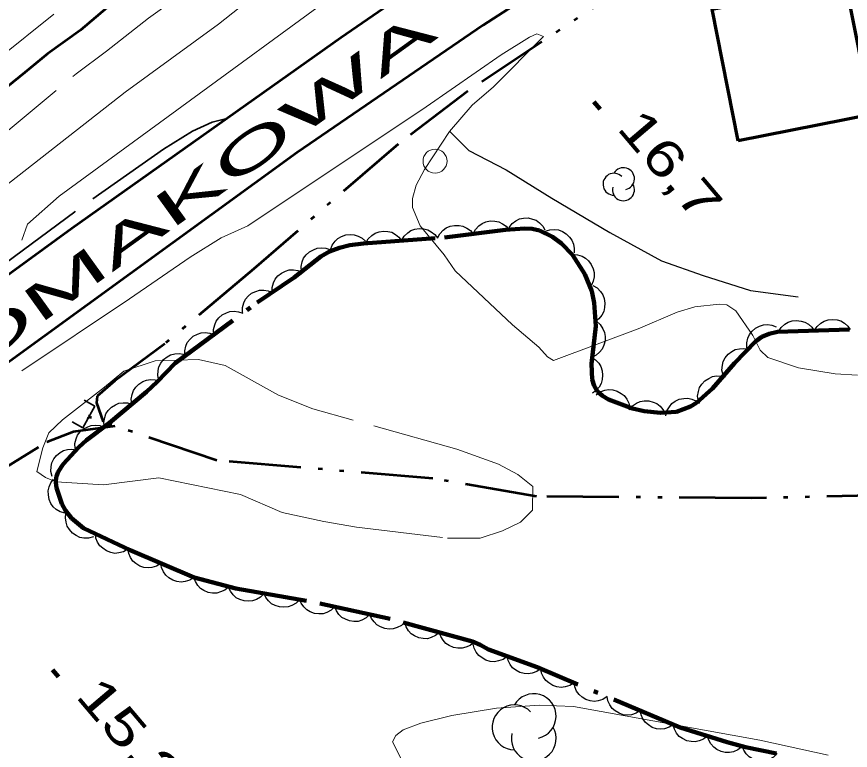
# Model space of a CAD drawing. Extents: x 386081 to 389416, y 5130568 to 5134082.
# Drawn here: x 387595.3 to 387664.9, y 5132312.1 to 5132373.2 of the extents above; entities that cross this region are included whole.
import ezdxf

# ---------------------------------------------------------------- set-up
doc = ezdxf.new("R2010")
doc.units = 0
doc.header["$LTSCALE"] = 1.2
for name, pattern in [('DASH_DOUBLE_DOT', [9.2, 5, -1.2, 0.3, -1.2, 0.3, -1.2]), ('DOT_DASHED', [7.7, 5, -1.2, 0.3, -1.2]), ('LONG_DASHED', [7.5, 6, -1.5])]:
    doc.linetypes.add(name, pattern=pattern)
for name, color, linetype, lineweight in [('2', 7, 'Continuous', 13), ('21', 7, 'LONG_DASHED', 35), ('26', 7, 'Continuous', 35), ('3', 7, 'Continuous', 140), ('31', 7, 'Continuous', 70), ('36', 7, 'Continuous', 13), ('4', 7, 'DASH_DOUBLE_DOT', 53), ('41', 7, 'DOT_DASHED', 25), ('44', 7, 'Continuous', 25)]:
    doc.layers.add(name, color=color, linetype=linetype, lineweight=lineweight)

msp = doc.modelspace()

# ---------------------------------------------------------------- linework, layer by layer
at = {"layer": '2'}
for points in [[(387595.78, 5132354.61), (387596.25, 5132355.95), (387598.89, 5132358.28), (387632.06, 5132382.54), (387636.36, 5132385.22), (387647.69, 5132391.91), (387663.55, 5132401.63), (387670.59, 5132406.32), (387676.35, 5132409.76), (387690.6, 5132418.7), (387697.88, 5132422.84), (387700.46, 5132423.92), (387709.45, 5132427.98), (387714.62, 5132429.92), (387724.45, 5132433.25), (387748.22, 5132441.01), (387752.95, 5132442.88), (387758.29, 5132444.63), (387774.49, 5132449.59), (387777.24, 5132450.08), (387781.76, 5132450.54)], [(387513.14, 5132326.24), (387518.44, 5132324.87), (387523.34, 5132323.78), (387525.21, 5132323.69), (387526.82, 5132323.22), (387529.62, 5132321.97), (387532.33, 5132321.15), (387534.25, 5132320.93), (387537.39, 5132320.96), (387539.56, 5132321.32), (387542.56, 5132322.13), (387545.21, 5132323.22), (387547.45, 5132324.54), (387550.47, 5132326.69), (387564.7, 5132337.22), (387579.5, 5132347.72), (387589.01, 5132354.91), (387604.41, 5132366.95), (387612.18, 5132372.63), (387618.42, 5132377.57), (387625.37, 5132382.67), (387635, 5132389.32), (387637.98, 5132391), (387646.04, 5132395.15)], [(387665.46, 5132343.34), (387663.62, 5132343.46), (387660.56, 5132343.95), (387657.99, 5132344.82), (387657.35, 5132345.44), (387656.74, 5132346.66), (387655.34, 5132348.72), (387654.58, 5132349.22), (387653.94, 5132349.26), (387651.9, 5132349.05), (387650.42, 5132348.59), (387647.17, 5132347.2), (387640.13, 5132344.58), (387639.63, 5132344.88), (387638.9, 5132345.69), (387636.7, 5132347.55), (387631.91, 5132352.05), (387631.01, 5132353.38), (387629, 5132355.8), (387628.35, 5132357.32), (387628.36, 5132358.07), (387628.68, 5132359.19), (387629.37, 5132360.5), (387631.45, 5132363.68), (387633.34, 5132365.86), (387635.11, 5132367.38), (387639.28, 5132371.58), (387638.74, 5132371.82), (387638.12, 5132371.54), (387635.75, 5132370.05), (387629.5, 5132365.72), (387614.62, 5132355.8), (387612.41, 5132354.8), (387609.83, 5132353.2), (387604.76, 5132349.7), (387595.77, 5132343.71)], [(387627.46, 5132311.24), (387626.69, 5132312.76), (387626.96, 5132313.3), (387627.59, 5132313.76), (387629.05, 5132314.32), (387631.63, 5132314.98), (387635.36, 5132315.57), (387638.96, 5132315.83), (387641.79, 5132315.72), (387657.34, 5132312.91), (387663.03, 5132311.66)]]:
    msp.add_lwpolyline(points, dxfattribs=at)
at = {"layer": '2', "linetype": 'LONG_DASHED'}
for points in [[(387593.11, 5132362.49), (387600.3, 5132368.47), (387602.85, 5132370.36), (387606.35, 5132373.11), (387609.46, 5132375.37)], [(387598.46, 5132373.44), (387585.85, 5132363.43)]]:
    msp.add_lwpolyline(points, dxfattribs=at)
msp.add_lwpolyline([(387602.66, 5132342.34), (387599.16, 5132339.63), (387598.04, 5132338.53), (387597.53, 5132337.29), (387597.02, 5132335.32), (387597.76, 5132334.82), (387598.63, 5132334.45), (387602.6, 5132334.19), (387607.2, 5132334.79), (387614.02, 5132333.41), (387617.49, 5132331.91), (387620.97, 5132331.16), (387623.7, 5132330.66), (387631.27, 5132329.77), (387634.01, 5132329.76), (387635.87, 5132330.37), (387637.37, 5132331.1), (387638.37, 5132332.09), (387638.39, 5132334.07), (387637.15, 5132335.06), (387635.54, 5132335.93), (387632.07, 5132337.18), (387620.04, 5132340.55), (387617.19, 5132341.67), (387612.74, 5132344.16), (387610.51, 5132344.66), (387606.9, 5132344.55), (387604.29, 5132343.69)], close=True, dxfattribs=at)
at = {"layer": '21', "linetype": 'Continuous', "lineweight": 53}
for points in [[(387557.81, 5132325.38), (387576.23, 5132338.46), (387587.5, 5132346.55), (387599.94, 5132355.62), (387622.38, 5132371.51), (387636.53, 5132381.25), (387650.59, 5132390.2), (387662.07, 5132397.28), (387676.74, 5132405.9), (387694.3, 5132415.51), (387711.08, 5132423.26), (387726, 5132429.44), (387744.28, 5132435.55), (387768.17, 5132442.46), (387774.39, 5132443.7)], [(387674.51, 5132397.59), (387661.05, 5132389.74), (387648.78, 5132381.94), (387634.26, 5132372.53), (387618.74, 5132361.92), (387587.3, 5132339.09), (387571.7, 5132327.9), (387564.02, 5132322.01), (387561.81, 5132319.63), (387560.64, 5132317.63), (387560.13, 5132316.24), (387560.48, 5132314.78), (387561.35, 5132313.78), (387562.39, 5132313.16), (387572.77, 5132311.8)]]:
    msp.add_lwpolyline(points, dxfattribs=at)
at = {"layer": '21'}
msp.add_lwpolyline([(387612.88, 5132364.74), (387611.65, 5132364.45), (387610.01, 5132363.69), (387607.6, 5132362.19), (387600.19, 5132356.98), (387591.07, 5132350.18), (387585.49, 5132346.34), (387556.29, 5132325.22)], dxfattribs=at)
at = {"layer": '26'}
for p, q in [((387601.88, 5132340.76), (387600.88, 5132338.96)), ((387601.88, 5132340.76), (387600.98, 5132341.26)), ((387600.88, 5132338.96), (387599.98, 5132339.46)), ((387601.33, 5132339.77), (387601.24, 5132339.82)), ((387601.43, 5132339.95), (387601.33, 5132339.77)), ((387601.43, 5132339.95), (387601.34, 5132340))]:
    msp.add_line(p, q, dxfattribs=at)
at = {"layer": '3'}
for p, q in [((387643.49, 5132366.14), (387644, 5132365.53)), ((387598.34, 5132318.79), (387598.85, 5132318.18))]:
    msp.add_line(p, q, dxfattribs=at)
at = {"layer": '31'}
msp.add_lwpolyline([(387655.52, 5132362.88), (387653.34, 5132373.86), (387664.46, 5132376.05), (387666.64, 5132365.09)], close=True, dxfattribs=at)
at = {"layer": '36'}
msp.add_circle((387630.238, 5132361.2), 1, dxfattribs=at)
at = {"layer": '4'}
for points in [[(387654.5, 5132381.47), (387648.33, 5132377.25), (387632.97, 5132367.04), (387627.16, 5132362.61), (387615.12, 5132352.22), (387607.7, 5132345.97), (387603.53, 5132342.88), (387602.05, 5132341.59), (387602.01, 5132341.05), (387602.57, 5132339.45)], [(387602.86, 5132373.98), (387600.67, 5132372.13), (387597.92, 5132370.15), (387596.02, 5132368.59), (387594.56, 5132367.38), (387590.88, 5132363.98), (387589.12, 5132362.59), (387586.44, 5132360.28), (387583.53, 5132358.19), (387581.92, 5132357.24), (387581.11, 5132356.88), (387580.45, 5132356.7), (387578.12, 5132356.3), (387576.7, 5132356.13), (387575.81, 5132356.26), (387575.04, 5132356.51), (387573.98, 5132357.09), (387572.71, 5132358.16), (387571.97, 5132358.47)], [(387774.67, 5132327.23), (387758.88, 5132331.38), (387747.73, 5132333.28), (387735.75, 5132334.26), (387725.79, 5132335.18), (387713.37, 5132336.15), (387703.4, 5132336.25), (387687.88, 5132335.42), (387668.91, 5132333.36), (387656.61, 5132333.09), (387638.7, 5132333.23), (387630.05, 5132334.74), (387612.04, 5132336.23), (387601.38, 5132339.86)], [(387572.78, 5132321.8), (387581.73, 5132327.44), (387592.06, 5132334.21), (387597.87, 5132337.78), (387600.08, 5132338.66), (387603.57, 5132339.11)]]:
    msp.add_lwpolyline(points, dxfattribs=at)
at = {"layer": '41'}
msp.add_lwpolyline([(387631.47, 5132363.68), (387633.07, 5132362.07), (387636.16, 5132360.46), (387639.99, 5132358.1), (387644.81, 5132355.25), (387649.13, 5132352.89), (387652.6, 5132351.65), (387656.56, 5132350.4), (387660.53, 5132349.89)], dxfattribs=at)
at = {"layer": '44'}
for points in [[(387633.43, 5132355.13), (387633.62, 5132355.5), (387633.9, 5132355.8), (387634.16, 5132356), (387634.49, 5132356.13), (387634.85, 5132356.21), (387635.23, 5132356.19), (387635.55, 5132356.14), (387635.87, 5132355.98), (387636.17, 5132355.77), (387636.4, 5132355.5)], [(387636.41, 5132355.67), (387636.66, 5132356), (387636.99, 5132356.23), (387637.29, 5132356.38), (387637.63, 5132356.45), (387638, 5132356.46), (387638.37, 5132356.37), (387638.68, 5132356.26), (387638.96, 5132356.05), (387639.22, 5132355.78), (387639.4, 5132355.47)], [(387624.46, 5132354.35), (387624.67, 5132354.72), (387624.97, 5132354.99), (387625.24, 5132355.19), (387625.57, 5132355.3), (387625.93, 5132355.36), (387626.31, 5132355.32), (387626.63, 5132355.26), (387626.94, 5132355.09), (387627.23, 5132354.86), (387627.45, 5132354.57)], [(387627.45, 5132354.57), (387627.66, 5132354.94), (387627.96, 5132355.22), (387628.23, 5132355.41), (387628.56, 5132355.52), (387628.92, 5132355.58), (387629.31, 5132355.55), (387629.63, 5132355.48), (387629.93, 5132355.31), (387630.22, 5132355.08), (387630.45, 5132354.8)], [(387630.45, 5132354.77), (387630.64, 5132355.14), (387630.92, 5132355.43), (387631.18, 5132355.64), (387631.51, 5132355.77), (387631.87, 5132355.84), (387632.25, 5132355.83), (387632.57, 5132355.78), (387632.89, 5132355.62), (387633.19, 5132355.4), (387633.43, 5132355.13)], [(387639.42, 5132355.35), (387639.82, 5132355.48), (387640.22, 5132355.5), (387640.55, 5132355.47), (387640.88, 5132355.34), (387641.19, 5132355.14), (387641.46, 5132354.87), (387641.66, 5132354.61), (387641.78, 5132354.28), (387641.84, 5132353.91), (387641.83, 5132353.55)], [(387621.52, 5132353.79), (387621.66, 5132354.18), (387621.91, 5132354.51), (387622.14, 5132354.75), (387622.45, 5132354.92), (387622.8, 5132355.04), (387623.18, 5132355.07), (387623.5, 5132355.06), (387623.84, 5132354.94), (387624.16, 5132354.77), (387624.43, 5132354.53)], [(387619.11, 5132351.98), (387619.08, 5132352.4), (387619.17, 5132352.79), (387619.28, 5132353.1), (387619.5, 5132353.38), (387619.77, 5132353.63), (387620.1, 5132353.81), (387620.41, 5132353.94), (387620.76, 5132353.97), (387621.13, 5132353.94), (387621.47, 5132353.83)], [(387641.69, 5132353.4), (387642.11, 5132353.39), (387642.5, 5132353.26), (387642.79, 5132353.11), (387643.05, 5132352.87), (387643.27, 5132352.58), (387643.42, 5132352.22), (387643.52, 5132351.91), (387643.51, 5132351.56), (387643.44, 5132351.19), (387643.3, 5132350.86)], [(387616.65, 5132350.25), (387616.65, 5132350.67), (387616.77, 5132351.06), (387616.91, 5132351.36), (387617.14, 5132351.63), (387617.43, 5132351.86), (387617.77, 5132352.02), (387618.08, 5132352.12), (387618.44, 5132352.12), (387618.8, 5132352.07), (387619.14, 5132351.94)], [(387614.17, 5132348.57), (387614.17, 5132348.99), (387614.29, 5132349.38), (387614.42, 5132349.68), (387614.66, 5132349.94), (387614.94, 5132350.18), (387615.29, 5132350.33), (387615.6, 5132350.44), (387615.95, 5132350.44), (387616.32, 5132350.39), (387616.65, 5132350.25)], [(387643.4, 5132350.83), (387643.76, 5132350.62), (387644.04, 5132350.33), (387644.23, 5132350.06), (387644.35, 5132349.73), (387644.41, 5132349.36), (387644.38, 5132348.98), (387644.31, 5132348.66), (387644.14, 5132348.35), (387643.91, 5132348.06), (387643.63, 5132347.84)], [(387611.79, 5132346.74), (387611.77, 5132347.16), (387611.87, 5132347.55), (387612, 5132347.86), (387612.22, 5132348.13), (387612.5, 5132348.38), (387612.84, 5132348.55), (387613.14, 5132348.66), (387613.5, 5132348.68), (387613.86, 5132348.64), (387614.2, 5132348.52)], [(387643.71, 5132347.84), (387644.02, 5132347.57), (387644.24, 5132347.22), (387644.38, 5132346.92), (387644.43, 5132346.57), (387644.42, 5132346.2), (387644.31, 5132345.84), (387644.19, 5132345.53), (387643.96, 5132345.27), (387643.68, 5132345.02), (387643.36, 5132344.86)], [(387658.87, 5132346.97), (387659.1, 5132347.32), (387659.41, 5132347.59), (387659.68, 5132347.77), (387660.02, 5132347.87), (387660.39, 5132347.91), (387660.77, 5132347.86), (387661.08, 5132347.78), (387661.38, 5132347.59), (387661.66, 5132347.35), (387661.87, 5132347.06)], [(387661.87, 5132347.06), (387662.1, 5132347.41), (387662.41, 5132347.68), (387662.68, 5132347.86), (387663.02, 5132347.96), (387663.39, 5132348), (387663.77, 5132347.95), (387664.08, 5132347.87), (387664.38, 5132347.68), (387664.66, 5132347.44), (387664.87, 5132347.15)], [(387656.24, 5132345.63), (387656.23, 5132346.05), (387656.34, 5132346.44), (387656.46, 5132346.75), (387656.69, 5132347.02), (387656.97, 5132347.26), (387657.31, 5132347.43), (387657.62, 5132347.54), (387657.97, 5132347.56), (387658.34, 5132347.51), (387658.68, 5132347.39)], [(387609.37, 5132344.96), (387609.36, 5132345.38), (387609.46, 5132345.77), (387609.58, 5132346.08), (387609.81, 5132346.35), (387610.08, 5132346.6), (387610.42, 5132346.77), (387610.73, 5132346.88), (387611.08, 5132346.9), (387611.45, 5132346.86), (387611.79, 5132346.74)], [(387654.26, 5132343.36), (387654.17, 5132343.77), (387654.21, 5132344.17), (387654.28, 5132344.49), (387654.45, 5132344.8), (387654.69, 5132345.09), (387655, 5132345.31), (387655.28, 5132345.48), (387655.62, 5132345.55), (387655.99, 5132345.57), (387656.35, 5132345.51)], [(387607.2, 5132342.91), (387607.11, 5132343.32), (387607.14, 5132343.73), (387607.2, 5132344.05), (387607.37, 5132344.36), (387607.6, 5132344.65), (387607.91, 5132344.88), (387608.19, 5132345.05), (387608.53, 5132345.13), (387608.9, 5132345.15), (387609.25, 5132345.1)], [(387643.27, 5132344.86), (387643.62, 5132344.64), (387643.89, 5132344.34), (387644.07, 5132344.06), (387644.18, 5132343.72), (387644.22, 5132343.36), (387644.17, 5132342.98), (387644.1, 5132342.66), (387643.92, 5132342.36), (387643.67, 5132342.08), (387643.38, 5132341.86)], [(387604.95, 5132340.93), (387604.9, 5132341.35), (387604.98, 5132341.75), (387605.08, 5132342.06), (387605.28, 5132342.35), (387605.54, 5132342.61), (387605.87, 5132342.81), (387606.17, 5132342.94), (387606.52, 5132342.98), (387606.89, 5132342.97), (387607.23, 5132342.87)], [(387652.2, 5132341.18), (387652.14, 5132341.6), (387652.21, 5132342), (387652.3, 5132342.32), (387652.5, 5132342.61), (387652.75, 5132342.88), (387653.08, 5132343.08), (387653.37, 5132343.23), (387653.72, 5132343.28), (387654.09, 5132343.27), (387654.44, 5132343.18)], [(387643.67, 5132341.72), (387644.01, 5132341.96), (387644.39, 5132342.09), (387644.72, 5132342.15), (387645.07, 5132342.12), (387645.42, 5132342.02), (387645.76, 5132341.83), (387646.02, 5132341.64), (387646.23, 5132341.35), (387646.39, 5132341.02), (387646.48, 5132340.67)], [(387649.48, 5132339.96), (387649.58, 5132340.37), (387649.79, 5132340.72), (387649.99, 5132340.98), (387650.28, 5132341.18), (387650.61, 5132341.34), (387650.99, 5132341.41), (387651.32, 5132341.44), (387651.66, 5132341.36), (387652, 5132341.22), (387652.3, 5132341.01)], [(387602.66, 5132338.99), (387602.61, 5132339.41), (387602.69, 5132339.81), (387602.79, 5132340.12), (387602.99, 5132340.41), (387603.25, 5132340.67), (387603.58, 5132340.87), (387603.88, 5132341), (387604.23, 5132341.05), (387604.6, 5132341.03), (387604.95, 5132340.93)], [(387646.44, 5132340.46), (387646.71, 5132340.79), (387647.05, 5132341.01), (387647.34, 5132341.15), (387647.69, 5132341.21), (387648.06, 5132341.2), (387648.43, 5132341.1), (387648.73, 5132340.98), (387649.01, 5132340.76), (387649.25, 5132340.48), (387649.42, 5132340.16)], [(387600.22, 5132337.24), (387600.2, 5132337.65), (387600.31, 5132338.05), (387600.43, 5132338.35), (387600.65, 5132338.63), (387600.93, 5132338.87), (387601.27, 5132339.05), (387601.57, 5132339.16), (387601.93, 5132339.18), (387602.29, 5132339.14), (387602.63, 5132339.02)], [(387598.3, 5132334.91), (387598.2, 5132335.31), (387598.22, 5132335.72), (387598.29, 5132336.04), (387598.45, 5132336.36), (387598.67, 5132336.65), (387598.98, 5132336.89), (387599.25, 5132337.06), (387599.59, 5132337.14), (387599.96, 5132337.17), (387600.32, 5132337.12)], [(387599.4, 5132331.83), (387598.99, 5132331.94), (387598.65, 5132332.15), (387598.39, 5132332.36), (387598.2, 5132332.66), (387598.05, 5132332.99), (387597.99, 5132333.37), (387597.97, 5132333.7), (387598.05, 5132334.04), (387598.2, 5132334.38), (387598.42, 5132334.67)], [(387601.75, 5132329.88), (387601.35, 5132329.77), (387600.95, 5132329.77), (387600.62, 5132329.82), (387600.3, 5132329.97), (387600, 5132330.18), (387599.75, 5132330.48), (387599.57, 5132330.75), (387599.47, 5132331.08), (387599.42, 5132331.45), (387599.46, 5132331.81)], [(387604.62, 5132328.84), (387604.26, 5132328.63), (387603.87, 5132328.53), (387603.54, 5132328.49), (387603.19, 5132328.56), (387602.84, 5132328.69), (387602.53, 5132328.91), (387602.28, 5132329.12), (387602.1, 5132329.42), (387601.96, 5132329.76), (387601.91, 5132330.12)], [(387607.38, 5132327.65), (387607.02, 5132327.43), (387606.63, 5132327.32), (387606.31, 5132327.27), (387605.96, 5132327.32), (387605.61, 5132327.43), (387605.28, 5132327.64), (387605.03, 5132327.85), (387604.84, 5132328.14), (387604.69, 5132328.48), (387604.62, 5132328.83)], [(387610.13, 5132326.47), (387609.78, 5132326.25), (387609.39, 5132326.14), (387609.06, 5132326.09), (387608.72, 5132326.14), (387608.37, 5132326.25), (387608.04, 5132326.46), (387607.79, 5132326.67), (387607.59, 5132326.96), (387607.44, 5132327.3), (387607.38, 5132327.65)], [(387613.03, 5132325.71), (387612.72, 5132325.43), (387612.35, 5132325.27), (387612.03, 5132325.17), (387611.68, 5132325.17), (387611.32, 5132325.23), (387610.97, 5132325.39), (387610.69, 5132325.56), (387610.45, 5132325.82), (387610.25, 5132326.13), (387610.13, 5132326.47)], [(387615.98, 5132325.15), (387615.69, 5132324.85), (387615.34, 5132324.65), (387615.03, 5132324.52), (387614.68, 5132324.49), (387614.31, 5132324.52), (387613.95, 5132324.65), (387613.65, 5132324.79), (387613.4, 5132325.03), (387613.17, 5132325.33), (387613.02, 5132325.65)], [(387618.94, 5132324.64), (387618.65, 5132324.34), (387618.29, 5132324.14), (387617.99, 5132324.02), (387617.63, 5132323.99), (387617.27, 5132324.02), (387616.91, 5132324.14), (387616.61, 5132324.28), (387616.35, 5132324.52), (387616.13, 5132324.82), (387615.98, 5132325.15)], [(387621.87, 5132324.03), (387621.57, 5132323.75), (387621.21, 5132323.56), (387620.9, 5132323.45), (387620.55, 5132323.44), (387620.18, 5132323.48), (387619.82, 5132323.62), (387619.54, 5132323.78), (387619.29, 5132324.03), (387619.08, 5132324.33), (387618.94, 5132324.66)], [(387624.81, 5132323.4), (387624.51, 5132323.11), (387624.14, 5132322.93), (387623.83, 5132322.82), (387623.48, 5132322.81), (387623.11, 5132322.85), (387622.76, 5132322.99), (387622.47, 5132323.15), (387622.22, 5132323.4), (387622.01, 5132323.7), (387621.87, 5132324.03)], [(387627.74, 5132322.77), (387627.44, 5132322.48), (387627.08, 5132322.3), (387626.76, 5132322.19), (387626.41, 5132322.18), (387626.05, 5132322.22), (387625.69, 5132322.36), (387625.4, 5132322.52), (387625.15, 5132322.77), (387624.94, 5132323.07), (387624.81, 5132323.4)], [(387630.61, 5132321.9), (387630.29, 5132321.63), (387629.92, 5132321.46), (387629.6, 5132321.37), (387629.25, 5132321.38), (387628.89, 5132321.45), (387628.54, 5132321.61), (387628.26, 5132321.78), (387628.03, 5132322.04), (387627.84, 5132322.36), (387627.72, 5132322.7)], [(387633.5, 5132321.09), (387633.18, 5132320.82), (387632.81, 5132320.66), (387632.49, 5132320.57), (387632.14, 5132320.57), (387631.78, 5132320.64), (387631.43, 5132320.81), (387631.15, 5132320.97), (387630.92, 5132321.24), (387630.73, 5132321.56), (387630.61, 5132321.9)], [(387636.25, 5132319.9), (387635.91, 5132319.65), (387635.52, 5132319.52), (387635.2, 5132319.45), (387634.85, 5132319.48), (387634.49, 5132319.58), (387634.16, 5132319.77), (387633.89, 5132319.96), (387633.68, 5132320.24), (387633.51, 5132320.57), (387633.42, 5132320.92)], [(387639.07, 5132318.88), (387638.73, 5132318.63), (387638.34, 5132318.5), (387638.02, 5132318.43), (387637.67, 5132318.46), (387637.31, 5132318.56), (387636.98, 5132318.75), (387636.71, 5132318.94), (387636.5, 5132319.22), (387636.33, 5132319.55), (387636.25, 5132319.9)], [(387641.83, 5132317.7), (387641.48, 5132317.47), (387641.09, 5132317.36), (387640.76, 5132317.31), (387640.41, 5132317.36), (387640.06, 5132317.47), (387639.74, 5132317.68), (387639.48, 5132317.88), (387639.28, 5132318.17), (387639.13, 5132318.51), (387639.06, 5132318.86)], [(387644.59, 5132316.54), (387644.24, 5132316.31), (387643.85, 5132316.2), (387643.53, 5132316.15), (387643.18, 5132316.2), (387642.83, 5132316.31), (387642.5, 5132316.51), (387642.25, 5132316.72), (387642.05, 5132317.01), (387641.9, 5132317.35), (387641.83, 5132317.7)], [(387647.36, 5132315.38), (387647.01, 5132315.15), (387646.62, 5132315.03), (387646.29, 5132314.99), (387645.94, 5132315.03), (387645.59, 5132315.15), (387645.27, 5132315.35), (387645.01, 5132315.56), (387644.82, 5132315.85), (387644.66, 5132316.19), (387644.59, 5132316.54)], [(387650.12, 5132314.21), (387649.77, 5132313.99), (387649.38, 5132313.87), (387649.06, 5132313.82), (387648.71, 5132313.87), (387648.36, 5132313.98), (387648.03, 5132314.19), (387647.78, 5132314.39), (387647.58, 5132314.69), (387647.43, 5132315.02), (387647.36, 5132315.38)], [(387652.97, 5132313.26), (387652.64, 5132313), (387652.26, 5132312.85), (387651.94, 5132312.77), (387651.59, 5132312.79), (387651.23, 5132312.87), (387650.89, 5132313.04), (387650.61, 5132313.22), (387650.39, 5132313.49), (387650.21, 5132313.82), (387650.1, 5132314.16)], [(387655.83, 5132312.36), (387655.5, 5132312.1), (387655.12, 5132311.95), (387654.8, 5132311.88), (387654.45, 5132311.89), (387654.09, 5132311.97), (387653.75, 5132312.14), (387653.48, 5132312.32), (387653.25, 5132312.6), (387653.07, 5132312.92), (387652.97, 5132313.26)], [(387658.78, 5132311.79), (387658.48, 5132311.5), (387658.12, 5132311.31), (387657.8, 5132311.2), (387657.45, 5132311.18), (387657.09, 5132311.22), (387656.73, 5132311.36), (387656.44, 5132311.51), (387656.19, 5132311.76), (387655.98, 5132312.07), (387655.84, 5132312.4)]]:
    msp.add_lwpolyline(points, dxfattribs=at)
at = {"layer": '44', "linetype": 'DOT_DASHED', "lineweight": 90}
msp.add_lwpolyline([(387658.72, 5132311.8), (387656.12, 5132312.34), (387654.6, 5132312.75), (387650.68, 5132313.98), (387638.76, 5132318.99), (387634.69, 5132320.46), (387634, 5132320.87), (387633.37, 5132321.13), (387626.5, 5132323.04), (387619.52, 5132324.54), (387613.63, 5132325.55), (387610.14, 5132326.47), (387604.81, 5132328.75), (387600.91, 5132330.59), (387599.92, 5132331.42), (387599.43, 5132332.07), (387599.12, 5132332.63), (387598.67, 5132333.94), (387598.61, 5132334.41), (387598.64, 5132334.84), (387598.81, 5132335.29), (387599.23, 5132335.93), (387600.52, 5132337.34), (387601.16, 5132337.93), (387603.09, 5132339.36), (387606.17, 5132341.97), (387607.08, 5132342.79), (387608.56, 5132344.36), (387615.41, 5132349.41), (387618.48, 5132351.49), (387620.72, 5132353.24), (387621.44, 5132353.65), (387622.27, 5132353.98), (387623.14, 5132354.2), (387624.28, 5132354.34), (387631.04, 5132354.84), (387636.11, 5132355.46), (387637.73, 5132355.58), (387638.35, 5132355.54), (387638.95, 5132355.4), (387640.05, 5132354.88), (387640.8, 5132354.32), (387641.71, 5132353.37), (387642.73, 5132351.76), (387643.32, 5132350.34), (387643.51, 5132349.38), (387643.66, 5132347.43), (387643.29, 5132344.3), (387643.34, 5132343), (387643.51, 5132342.45), (387643.8, 5132341.99), (387644.21, 5132341.63), (387644.71, 5132341.33), (387646.72, 5132340.58), (387647.67, 5132340.34), (387649.05, 5132340.2), (387650.39, 5132340.3), (387651.55, 5132340.73), (387652.05, 5132341.05), (387653.37, 5132342.23), (387655.21, 5132344.34), (387657, 5132346.18), (387657.5, 5132346.54), (387658.11, 5132346.8), (387658.8, 5132346.97), (387666.07, 5132347.18)], dxfattribs=at)
at = {"layer": '44'}
for centre, radius, start, end in [((387645.164, 5132359.271), 0.917, 44.11537, 269.80396), ((387645.953, 5132359.729), 0.917, 282.26917, 149.72626), ((387645.953, 5132358.812), 0.917, 166.93686, 29.62122), ((387638.47, 5132314.916), 1.867, 282.26917, 149.72626), ((387636.864, 5132313.982), 1.867, 44.11537, 269.80396), ((387638.47, 5132313.049), 1.867, 166.93686, 29.62122)]:
    msp.add_arc(centre, radius, start, end, dxfattribs=at)

# ---------------------------------------------------------------- texts
at = {"layer": '21', "width": 2.25}
msp.add_text('RUE TOMAKOWA', height=3, rotation=35.74, dxfattribs=at).set_placement((387569.52, 5132327.59))
at = {"layer": '3'}
for s, width, p in [('16,7   ', 1.35, (387645.32, 5132363.92)), ('15,2   ', 1.4, (387600.17, 5132316.57))]:
    msp.add_text(s, height=3, rotation=310.294, dxfattribs=dict(at, width=width)).set_placement(p)

doc.saveas('drawing.dxf')
